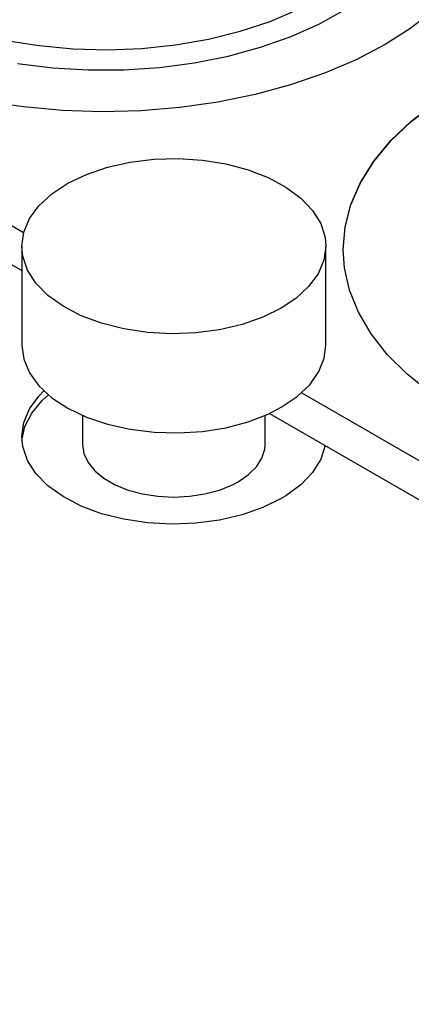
# Model space of a CAD drawing. Header units: inches. Extents: x 3 to 351, y 4 to 271.
# Tile 267 of 530: x 80.62 to 81.424, y 262.94 to 264.967. Entities that reach past the tile are written whole.
import ezdxf

# ---------------------------------------------------------------- set-up
doc = ezdxf.new("R2010")
doc.units = ezdxf.units.IN
doc.header["$LTSCALE"] = 0.5
doc.header["$MEASUREMENT"] = 0
doc.layers.add('DSS', color=7, linetype='Continuous')

msp = doc.modelspace()

# ---------------------------------------------------------------- linework, layer by layer
at = {"layer": 'DSS', "color": 30, "linetype": 'Continuous'}
for p, q in [((80.6275, 264.5283), (79.2188, 265.3416)), ((79.1532, 265.2994), (80.6238, 264.4504)), ((81.4701, 264.9852), (81.4216, 264.9479)), ((81.4216, 264.9479), (81.3707, 264.9157)), ((81.3707, 264.9157), (81.3108, 264.8843)), ((81.3108, 264.8843), (81.2458, 264.8566)), ((81.2458, 264.8566), (81.1764, 264.8327)), ((81.1764, 264.8327), (81.1033, 264.8128)), ((81.1033, 264.8128), (81.0271, 264.7973)), ((80.6273, 264.7873), (80.5491, 264.799)), ((81.0271, 264.7973), (80.9486, 264.7861)), ((81.4242, 264.7578), (81.4727, 264.7951)), ((80.7072, 264.7801), (80.6273, 264.7873)), ((80.7879, 264.7775), (80.7072, 264.7801)), ((80.8686, 264.7795), (80.7879, 264.7775)), ((80.9486, 264.7861), (80.8686, 264.7795)), ((81.3824, 264.7179), (81.4242, 264.7578)), ((81.3475, 264.6758), (81.3824, 264.7179)), ((81.3201, 264.6319), (81.3475, 264.6758)), ((81.3003, 264.5866), (81.3201, 264.6319)), ((81.2884, 264.5405), (81.3003, 264.5866)), ((81.2844, 264.4939), (81.2884, 264.5405)), ((81.287, 264.4563), (81.2844, 264.4939)), ((81.2974, 264.41), (81.287, 264.4563)), ((81.3157, 264.3646), (81.2974, 264.41)), ((81.3417, 264.3204), (81.3157, 264.3646)), ((81.3751, 264.2779), (81.3417, 264.3204)), ((81.4156, 264.2375), (81.3751, 264.2779)), ((81.4628, 264.1997), (81.4156, 264.2375)), ((83.2438, 263.0178), (81.1987, 264.1985)), ((81.1331, 264.1563), (83.2401, 262.9399))]:
    msp.add_line(p, q, dxfattribs=at)
at = {"layer": 'DSS', "color": 96, "linetype": 'Continuous'}
for p, q in [((81.1344, 264.9634), (81.1915, 264.9876)), ((81.2356, 264.9584), (81.2886, 264.9878)), ((81.0729, 264.9431), (81.1344, 264.9634)), ((81.1775, 264.9324), (81.2356, 264.9584)), ((81.0079, 264.927), (81.0729, 264.9431)), ((80.591, 264.9244), (80.6592, 264.9135)), ((80.6592, 264.9135), (80.7291, 264.907)), ((80.8704, 264.9079), (80.9401, 264.9152)), ((80.9401, 264.9152), (81.0079, 264.927)), ((81.1148, 264.9102), (81.1775, 264.9324)), ((80.7291, 264.907), (80.7998, 264.9051)), ((80.7998, 264.9051), (80.8704, 264.9079)), ((80.9787, 264.8782), (81.0483, 264.8921)), ((81.0483, 264.8921), (81.1148, 264.9102)), ((80.6153, 264.8769), (80.6873, 264.868)), ((80.907, 264.8688), (80.9787, 264.8782)), ((80.6873, 264.868), (80.7604, 264.8637)), ((80.7604, 264.8637), (80.834, 264.8639)), ((80.834, 264.8639), (80.907, 264.8688))]:
    msp.add_line(p, q, dxfattribs=at)
at = {"layer": 'DSS', "color": 11, "linetype": 'Continuous'}
for p, q in [((81.4242, 264.7571), (81.4727, 264.7944)), ((81.3824, 264.7172), (81.4242, 264.7571)), ((81.3475, 264.675), (81.3824, 264.7172)), ((81.3201, 264.6312), (81.3475, 264.675)), ((81.3003, 264.5859), (81.3201, 264.6312)), ((81.2884, 264.5398), (81.3003, 264.5859)), ((81.2844, 264.4932), (81.2884, 264.5398))]:
    msp.add_line(p, q, dxfattribs=at)
at = {"layer": 'DSS', "color": 9, "linetype": 'Continuous'}
for p, q in [((80.8002, 264.663), (80.8468, 264.6735)), ((80.8468, 264.6735), (80.8956, 264.6795)), ((80.8956, 264.6795), (80.9455, 264.681)), ((80.9455, 264.681), (80.9952, 264.6778)), ((80.9952, 264.6778), (81.0434, 264.6701)), ((81.0434, 264.6701), (81.0888, 264.6581)), ((80.7571, 264.6485), (80.8002, 264.663)), ((81.0888, 264.6581), (81.1303, 264.6421)), ((80.6857, 264.6084), (80.7186, 264.6301)), ((80.7186, 264.6301), (80.7571, 264.6485)), ((81.1303, 264.6421), (81.1668, 264.6224)), ((80.6591, 264.584), (80.6857, 264.6084)), ((81.1668, 264.6224), (81.1975, 264.5996)), ((81.1975, 264.5996), (81.2215, 264.5743)), ((80.6397, 264.5574), (80.6591, 264.584)), ((81.2215, 264.5743), (81.2382, 264.5472)), ((80.6278, 264.5294), (80.6397, 264.5574)), ((80.6238, 264.5006), (80.6278, 264.5294)), ((81.2382, 264.5472), (81.2472, 264.5188)), ((81.2472, 264.5188), (81.2488, 264.5006)), ((80.6238, 264.5006), (80.6238, 264.2965)), ((80.6259, 264.4798), (80.6238, 264.5006)), ((81.2488, 264.5006), (81.2448, 264.4719)), ((81.2488, 264.2965), (81.2488, 264.5006)), ((80.6356, 264.4515), (80.6259, 264.4798)), ((81.2448, 264.4719), (81.2329, 264.4439)), ((80.653, 264.4245), (80.6356, 264.4515)), ((81.2329, 264.4439), (81.2134, 264.4173)), ((80.6776, 264.3994), (80.653, 264.4245)), ((81.2134, 264.4173), (81.1869, 264.3929)), ((80.7089, 264.3769), (80.6776, 264.3994)), ((81.1869, 264.3929), (81.1572, 264.3731)), ((80.7459, 264.3575), (80.7089, 264.3769)), ((81.1572, 264.3731), (81.1192, 264.3544)), ((80.7878, 264.3419), (80.7459, 264.3575)), ((81.1192, 264.3544), (81.0765, 264.3394)), ((80.8336, 264.3302), (80.7878, 264.3419)), ((80.8819, 264.323), (80.8336, 264.3302)), ((81.0302, 264.3285), (80.9815, 264.3221)), ((81.0765, 264.3394), (81.0302, 264.3285)), ((80.9316, 264.3202), (80.8819, 264.323)), ((80.9815, 264.3221), (80.9316, 264.3202)), ((80.6238, 264.2965), (80.6278, 264.2678)), ((81.2455, 264.2704), (81.2488, 264.2965)), ((80.6278, 264.2678), (80.6397, 264.2397)), ((81.2343, 264.2423), (81.2455, 264.2704)), ((80.6397, 264.2397), (80.6591, 264.2132)), ((81.2156, 264.2155), (81.2343, 264.2423)), ((80.6591, 264.2132), (80.6857, 264.1887)), ((81.1896, 264.1909), (81.2156, 264.2155)), ((80.6397, 264.1655), (80.6591, 264.192)), ((80.6444, 264.1568), (80.6659, 264.1829)), ((80.6591, 264.192), (80.6694, 264.2026)), ((80.6659, 264.1829), (80.6786, 264.1944)), ((80.6857, 264.1887), (80.7186, 264.1671)), ((81.1572, 264.1689), (81.1896, 264.1909)), ((80.6278, 264.1375), (80.6397, 264.1655)), ((80.7186, 264.1671), (80.7571, 264.1487)), ((81.1303, 264.1551), (81.1572, 264.1689)), ((80.6303, 264.1292), (80.6444, 264.1568)), ((80.7488, 264.1522), (80.7488, 264.0924)), ((80.7571, 264.1487), (80.8002, 264.1341)), ((81.0888, 264.139), (81.1303, 264.1551)), ((81.1238, 264.0924), (81.1238, 264.1522)), ((80.6238, 264.1087), (80.6278, 264.1375)), ((80.6241, 264.1005), (80.6303, 264.1292)), ((80.8002, 264.1341), (80.8468, 264.1236)), ((80.8468, 264.1236), (80.8956, 264.1176)), ((80.9952, 264.1193), (81.0434, 264.127)), ((81.0434, 264.127), (81.0888, 264.139)), ((80.6259, 264.0879), (80.6238, 264.1087)), ((80.8956, 264.1176), (80.9455, 264.1162)), ((80.9455, 264.1162), (80.9952, 264.1193)), ((80.6356, 264.0596), (80.6259, 264.0879)), ((80.7488, 264.0924), (80.7516, 264.0736)), ((81.1174, 264.0644), (81.1231, 264.0829)), ((81.1231, 264.0829), (81.1238, 264.0924)), ((81.2472, 264.0905), (81.2382, 264.0621)), ((80.7516, 264.0736), (80.7601, 264.0554)), ((81.1062, 264.0466), (81.1174, 264.0644)), ((81.2382, 264.0621), (81.2214, 264.0349)), ((80.653, 264.0326), (80.6356, 264.0596)), ((80.7601, 264.0554), (80.7739, 264.0383)), ((81.0899, 264.0303), (81.1062, 264.0466)), ((80.6776, 264.0075), (80.653, 264.0326)), ((80.7739, 264.0383), (80.7926, 264.0228)), ((80.7926, 264.0228), (80.8158, 264.0095)), ((81.0689, 264.0158), (81.0899, 264.0303)), ((81.2214, 264.0349), (81.1974, 264.0096)), ((80.7089, 263.985), (80.6776, 264.0075)), ((80.8158, 264.0095), (80.8425, 263.9986)), ((81.03, 263.9986), (81.0568, 264.0095)), ((81.0568, 264.0095), (81.0689, 264.0158)), ((81.1974, 264.0096), (81.1667, 263.9869)), ((80.7459, 263.9656), (80.7089, 263.985)), ((80.8425, 263.9986), (80.8722, 263.9907)), ((80.8722, 263.9907), (80.9037, 263.9858)), ((80.9037, 263.9858), (80.9363, 263.9841)), ((80.9363, 263.9841), (80.9688, 263.9858)), ((80.9688, 263.9858), (81.0004, 263.9907)), ((81.0004, 263.9907), (81.03, 263.9986)), ((81.1572, 263.9811), (81.1192, 263.9624)), ((81.1667, 263.9869), (81.1572, 263.9811)), ((80.7878, 263.9499), (80.7459, 263.9656)), ((81.1192, 263.9624), (81.0765, 263.9475)), ((80.8336, 263.9383), (80.7878, 263.9499)), ((81.0765, 263.9475), (81.0302, 263.9366)), ((80.8819, 263.931), (80.8336, 263.9383)), ((80.9316, 263.9283), (80.8819, 263.931)), ((80.9815, 263.9302), (80.9316, 263.9283)), ((81.0302, 263.9366), (80.9815, 263.9302))]:
    msp.add_line(p, q, dxfattribs=at)

doc.saveas('drawing.dxf')
